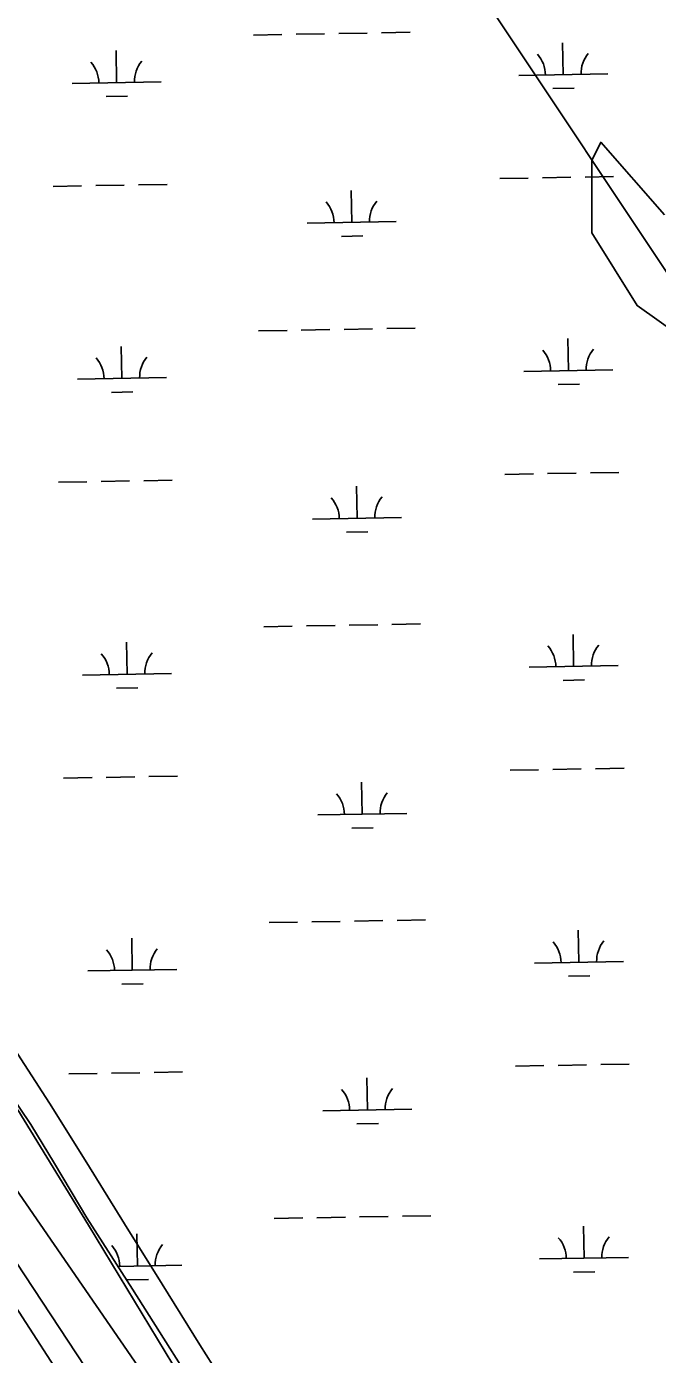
# Model space of a CAD drawing. Extents: x 3903937 to 3942190, y 260677 to 286651.
# Drawn here: x 3935201 to 3935910, y 267270 to 268763 of the extents above; entities that cross this region are included whole.
import ezdxf

# ---------------------------------------------------------------- set-up
doc = ezdxf.new("R2010")
doc.units = 0
for name, color, linetype in [('V-RIVR-EDGE', 7, 'Continuous'), ('V-RRAP-FSHR', 7, 'Continuous'), ('V-TOPO-DPTH', 7, 'Continuous'), ('V-TOPO-MINR', 7, 'Continuous'), ('V-TOPO-SHOR', 7, 'Continuous'), ('V-UTIL-LINE', 7, 'Continuous'), ('V-WETL-SWMP', 7, 'Continuous')]:
    doc.layers.add(name, color=color, linetype=linetype)

msp = doc.modelspace()

# ---------------------------------------------------------------- linework, layer by layer
at = {"layer": 'V-RIVR-EDGE'}
msp.add_lwpolyline([(3935191.2005464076, 267545.37225077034), (3935270.500506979, 267415.94013121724), (3935365.2958621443, 267259.1631976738)], dxfattribs=at)
at = {"layer": 'V-RRAP-FSHR'}
msp.add_lwpolyline([(3935182.6141478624, 267620.82994064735), (3935226.4597799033, 267552.89982858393), (3935268.466307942, 267485.7602445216), (3935310.796419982, 267417.19320445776), (3935353.124484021, 267349.31019639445), (3935395.4545960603, 267281.42718833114), (3935438.1308201, 267213.78994026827)], dxfattribs=at)
at = {"layer": 'V-TOPO-DPTH'}
msp.add_lwpolyline([(3935744.9422791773, 266500.9460319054), (3935743.6168814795, 266503.1390583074), (3935525.0102178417, 266861.93927547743), (3935518.680196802, 266872.2075069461), (3935512.2791152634, 266882.43072609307), (3935505.771442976, 266892.5864267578), (3935499.1927101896, 266902.69711510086), (3935140.570797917, 267447.59787135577), (3935078.5040350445, 267541.9269047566), (3935016.45133128, 267636.2651835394), (3934954.419716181, 267730.61733039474), (3934892.402160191, 267824.9787226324), (3934774.8462127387, 268003.8868446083), (3934771.627809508, 268008.80798887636), (3934768.423585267, 268013.73830472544), (3934765.2406295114, 268018.6823779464), (3934762.0718527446, 268023.6356227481), (3934714.5511544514, 268098.27081672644), (3934687.6708937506, 268140.57271777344), (3934660.8416066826, 268182.9068589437), (3934634.088780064, 268225.2893602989), (3934607.3869270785, 268267.70410177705), (3934164.462843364, 268972.68034986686)], dxfattribs=at)
at = {"layer": 'V-TOPO-MINR'}
for points in [[(3935705.69, 266676.15), (3935604.1650625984, 266843.84378448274), (3935582.5606994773, 266879.01840862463), (3935560.6588608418, 266914.00414468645), (3935538.310808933, 266948.7065486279), (3934893.4515603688, 267884.86899814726), (3934709.746278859, 268160.9789336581), (3934172.49, 269025.65)], [(3935367.977061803, 267046.8413178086), (3934768.877052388, 267973.1471142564), (3934759.817615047, 267987.1770713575), (3934750.7719389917, 268001.2158810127), (3934741.746904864, 268015.2679694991), (3934732.735632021, 268029.3289105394), (3934591.2611916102, 268250.4392015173), (3934511.5069492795, 268375.0516353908), (3934431.7312798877, 268499.65034646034), (3934351.9234699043, 268624.2284733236), (3934272.0942328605, 268748.7928773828), (3934123.139486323, 268981.15376112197)], [(3935744.9422791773, 266500.9460319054), (3935743.6168814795, 266503.1390583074), (3935525.0102178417, 266861.93927547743), (3935518.680196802, 266872.2075069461), (3935512.2791152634, 266882.43072609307), (3935505.771442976, 266892.5864267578), (3935499.1927101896, 266902.69711510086), (3935140.570797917, 267447.59787135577), (3935078.5040350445, 267541.9269047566), (3935016.45133128, 267636.2651835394), (3934954.419716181, 267730.61733039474), (3934892.402160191, 267824.9787226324), (3934774.8462127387, 268003.8868446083), (3934771.627809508, 268008.80798887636), (3934768.423585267, 268013.73830472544), (3934765.2406295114, 268018.6823779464), (3934762.0718527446, 268023.6356227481), (3934714.5511544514, 268098.27081672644), (3934687.6708937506, 268140.57271777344), (3934660.8416066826, 268182.9068589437), (3934634.088780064, 268225.2893602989), (3934607.3869270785, 268267.70410177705), (3934164.462843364, 268972.68034986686)]]:
    msp.add_lwpolyline(points, dxfattribs=at)
at = {"layer": 'V-TOPO-SHOR'}
msp.add_lwpolyline([(3935958.373292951, 268398.6541585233), (3935886.943152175, 268449.675687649), (3935835.92162305, 268531.3101342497), (3935835.92162305, 268612.9445808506), (3935846.1259288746, 268633.3531925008), (3935917.5560696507, 268551.7187458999)], dxfattribs=at)
at = {"layer": 'V-UTIL-LINE'}
msp.add_lwpolyline([(3921517.354570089, 284435.91489060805), (3929017.835, 277413.471), (3932265.611, 273984.103), (3936271.063, 267959.08400000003), (3937259.245182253, 266527.5992614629)], dxfattribs=at)
at = {"layer": 'V-WETL-SWMP'}
for p, q in [((3935599.704175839, 268756.394157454), (3935631.6992198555, 268756.9573256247)), ((3935455.726477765, 268753.8599006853), (3935487.7215217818, 268754.423068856)), ((3935503.71904379, 268754.7046529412), (3935535.714087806, 268755.2678211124)), ((3935551.711609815, 268755.5494051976), (3935583.7066538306, 268756.11257336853)), ((3935803.8816961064, 268709.2381754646), (3935803.248131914, 268745.232599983)), ((3935302.0514288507, 268700.40509389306), (3935301.4178646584, 268736.39951841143)), ((3935252.059172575, 268699.5251436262), (3935352.0436851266, 268701.2850441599)), ((3935753.889439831, 268708.3582251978), (3935853.8739523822, 268710.1181257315)), ((3935290.324857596, 268684.7652956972), (3935314.321140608, 268685.18767182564)), ((3935792.155124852, 268693.5983772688), (3935816.1514078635, 268694.02075339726)), ((3935732.5165535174, 268592.53214515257), (3935764.5115975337, 268593.09531332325)), ((3935780.509119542, 268593.376897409), (3935812.504163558, 268593.94006557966)), ((3935828.501685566, 268594.2216496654), (3935860.496729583, 268594.78481783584)), ((3935230.686286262, 268583.699063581), (3935262.681330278, 268584.2622317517)), ((3935278.6788522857, 268584.5438158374), (3935310.6738963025, 268585.1069840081)), ((3935326.67141831, 268585.38856809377), (3935358.666462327, 268585.9517362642)), ((3935566.2955492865, 268543.16917574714), (3935565.661985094, 268579.16360026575)), ((3935516.3032930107, 268542.2892254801), (3935616.287805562, 268544.04912601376)), ((3935554.5689780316, 268527.52937755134), (3935578.5652610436, 268527.95175367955)), ((3935461.5812268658, 268421.23642355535), (3935493.5762708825, 268421.79959172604)), ((3935509.5737928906, 268422.0811758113), (3935541.5688369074, 268422.64434398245)), ((3935557.5663589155, 268422.9259280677), (3935589.561402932, 268423.4890962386)), ((3935605.5589249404, 268423.77068032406), (3935637.553968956, 268424.33384849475)), ((3935307.906177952, 268367.7816167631), (3935307.2726137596, 268403.77604128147)), ((3935809.7364452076, 268376.6146983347), (3935809.1028810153, 268412.609122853)), ((3935759.7441889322, 268375.73474806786), (3935859.7287014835, 268377.4946486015)), ((3935257.913921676, 268366.9016664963), (3935357.8984342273, 268368.66156702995)), ((3935798.0098739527, 268360.97490013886), (3935822.0061569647, 268361.3972762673)), ((3935296.179606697, 268352.1418185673), (3935320.175889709, 268352.56419469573)), ((3935236.5410353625, 268251.0755864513), (3935268.5360793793, 268251.63875462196)), ((3935284.533601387, 268251.9203387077), (3935316.5286454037, 268252.4835068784)), ((3935332.526167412, 268252.7650909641), (3935364.5212114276, 268253.32825913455)), ((3935738.371302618, 268259.9086680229), (3935770.366346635, 268260.4718361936)), ((3935786.363868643, 268260.75342027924), (3935818.3589126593, 268261.31658844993)), ((3935834.3564346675, 268261.59817253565), (3935866.3514786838, 268262.1613407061)), ((3935572.1502983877, 268210.54569861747), (3935571.5167341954, 268246.5401231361)), ((3935522.1580421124, 268209.6657483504), (3935622.142554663, 268211.4256488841)), ((3935560.423727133, 268194.9059004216), (3935584.420010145, 268195.3282765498)), ((3935467.4359759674, 268088.6129464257), (3935499.4310199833, 268089.17611459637)), ((3935515.4285419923, 268089.4576986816), (3935547.423586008, 268090.0208668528)), ((3935563.4211080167, 268090.302450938), (3935595.416152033, 268090.8656191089)), ((3935611.4136740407, 268091.1472031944), (3935643.408718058, 268091.7103713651)), ((3935313.7609270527, 268035.1581396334), (3935313.127362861, 268071.1525641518)), ((3935815.5911943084, 268043.991221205), (3935814.9576301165, 268079.98564572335)), ((3935765.598938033, 268043.1112709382), (3935865.5834505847, 268044.87117147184)), ((3935263.7686707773, 268034.27818936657), (3935363.7531833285, 268036.0380899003)), ((3935803.8646230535, 268028.3514230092), (3935827.860906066, 268028.7737991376)), ((3935302.034355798, 268019.51834143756), (3935326.0306388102, 268019.940717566)), ((3935744.2260517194, 267927.28519089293), (3935776.2210957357, 267927.8483590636)), ((3935792.2186177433, 267928.12994314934), (3935824.2136617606, 267928.69311132)), ((3935840.211183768, 267928.97469540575), (3935872.2062277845, 267929.5378635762)), ((3935242.3957844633, 267918.45210932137), (3935274.39082848, 267919.01527749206)), ((3935290.3883504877, 267919.2968615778), (3935322.3833945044, 267919.86002974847)), ((3935338.3809165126, 267920.14161383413), (3935370.375960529, 267920.7047820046)), ((3935578.0050474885, 267877.9222214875), (3935577.3714832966, 267913.9166460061)), ((3935528.012791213, 267877.0422712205), (3935627.9973037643, 267878.8021717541)), ((3935566.2784762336, 267862.2824232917), (3935590.274759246, 267862.7047994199)), ((3935521.283291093, 267756.83422155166), (3935553.2783351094, 267757.3973897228)), ((3935569.275857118, 267757.67897380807), (3935601.270901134, 267758.242141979)), ((3935617.268423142, 267758.5237260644), (3935649.263467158, 267759.08689423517)), ((3935473.290725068, 267755.9894692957), (3935505.2857690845, 267756.55263746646)), ((3935821.4459434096, 267711.3677440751), (3935820.8123792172, 267747.3621685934)), ((3935319.615676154, 267702.53466250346), (3935318.9821119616, 267738.52908702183)), ((3935771.4536871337, 267710.4877938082), (3935871.438199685, 267712.24769434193)), ((3935269.623419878, 267701.65471223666), (3935369.6079324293, 267703.4146127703)), ((3935307.889104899, 267686.89486430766), (3935331.885387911, 267687.3172404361)), ((3935809.7193721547, 267695.7279458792), (3935833.7156551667, 267696.15032200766)), ((3935750.0808008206, 267594.661713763), (3935782.075844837, 267595.2248819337)), ((3935798.0733668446, 267595.5064660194), (3935830.0684108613, 267596.06963419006)), ((3935846.065932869, 267596.3512182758), (3935878.0609768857, 267596.91438644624)), ((3935248.2505335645, 267585.8286321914), (3935280.245577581, 267586.3918003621)), ((3935296.243099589, 267586.6733844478), (3935328.238143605, 267587.2365526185)), ((3935344.2356656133, 267587.5181367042), (3935376.23070963, 267588.0813048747)), ((3935583.8597965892, 267545.2987443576), (3935583.2262323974, 267581.2931688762)), ((3935533.867540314, 267544.4187940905), (3935633.852052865, 267546.17869462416)), ((3935572.133225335, 267529.65894616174), (3935596.129508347, 267530.08132228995)), ((3935479.145474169, 267423.3659921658), (3935511.1405181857, 267423.9291603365)), ((3935527.138040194, 267424.21074442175), (3935559.1330842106, 267424.7739125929)), ((3935575.1306062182, 267425.0554966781), (3935607.125650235, 267425.618664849)), ((3935623.123172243, 267425.9002489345), (3935655.118216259, 267426.4634171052)), ((3935827.300692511, 267378.7442669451), (3935826.6671283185, 267414.7386914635)), ((3935325.470425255, 267369.91118537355), (3935324.836861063, 267405.9056098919)), ((3935303.5241373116, 267369.52489270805), (3935375.4626815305, 267370.7911356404)), ((3935777.308436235, 267377.8643166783), (3935877.292948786, 267379.62421721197)), ((3935313.7438540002, 267354.2713871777), (3935337.740137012, 267354.69376330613)), ((3935815.574121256, 267363.1044687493), (3935839.570404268, 267363.52684487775))]:
    msp.add_line(p, q, dxfattribs=at)
msp.add_lwpolyline([(3935380.5300000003, 267248.105), (3935320.0100000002, 267343.836), (3935268.6, 267423.945), (3935232.139, 267485.07), (3935205.605, 267529.085), (3935142.5130000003, 267622.017)], dxfattribs=at)
for centre, radius, start, end in [((3935748.6389596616, 268708.7406843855), 35.24628790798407, 0.23658072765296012, 41.78023906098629), ((3935859.107720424, 268710.6851258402), 35.24628790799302, 140.23657772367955, 181.78023605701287), ((3935246.808692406, 268699.90760281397), 35.24628790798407, 0.23658072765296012, 41.78023906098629), ((3935357.277453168, 268701.8520442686), 35.24628790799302, 140.23657772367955, 181.78023605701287), ((3935511.0528128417, 268542.6716846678), 35.24628790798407, 0.23658072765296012, 41.78023906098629), ((3935621.5215736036, 268544.6161261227), 35.24628790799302, 140.23657772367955, 181.78023605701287), ((3935754.493708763, 268376.1172072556), 35.24628790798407, 0.23658072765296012, 41.78023906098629), ((3935864.9624695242, 268378.0616487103), 35.24628790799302, 140.23657772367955, 181.78023605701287), ((3935252.663441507, 268367.284125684), 35.24628790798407, 0.23658072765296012, 41.78023906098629), ((3935363.1322022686, 268369.22856713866), 35.24628790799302, 140.23657772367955, 181.78023605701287), ((3935627.3763227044, 268211.99264899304), 35.24628790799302, 140.23657772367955, 181.78023605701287), ((3935516.907561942, 268210.04820753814), 35.24628790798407, 0.23658072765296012, 41.78023906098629), ((3935258.518190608, 268034.66064855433), 35.24628790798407, 0.23658072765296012, 41.78023906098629), ((3935368.9869513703, 268036.605090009), 35.24628790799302, 140.23657772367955, 181.78023605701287), ((3935760.348457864, 268043.4937301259), 35.24628790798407, 0.23658072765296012, 41.78023906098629), ((3935870.817218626, 268045.43817158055), 35.24628790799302, 140.23657772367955, 181.78023605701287), ((3935522.762311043, 267877.4247304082), 35.24628790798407, 0.23658072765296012, 41.78023906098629), ((3935633.2310718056, 267879.3691718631), 35.24628790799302, 140.23657772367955, 181.78023605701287), ((3935766.203206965, 267710.870252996), 35.24628790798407, 0.23658072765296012, 41.78023906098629), ((3935876.6719677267, 267712.81469445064), 35.24628790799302, 140.23657772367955, 181.78023605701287), ((3935264.3729397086, 267702.03717142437), 35.24628790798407, 0.23658072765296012, 41.78023906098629), ((3935374.841700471, 267703.981612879), 35.24628790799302, 140.23657772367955, 181.78023605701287), ((3935528.6170601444, 267544.8012532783), 35.24628790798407, 0.23658072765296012, 41.78023906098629), ((3935639.085820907, 267546.74569473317), 35.24628790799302, 140.23657772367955, 181.78023605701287), ((3935772.0579560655, 267378.246775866), 35.24628790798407, 0.23658072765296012, 41.78023906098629), ((3935882.5267168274, 267380.1912173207), 35.24628790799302, 140.23657772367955, 181.78023605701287), ((3935270.22768881, 267369.41369429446), 35.24628790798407, 0.23658072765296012, 41.78023906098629), ((3935380.6964495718, 267371.3581357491), 35.24628790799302, 140.23657772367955, 181.78023605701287)]:
    msp.add_arc(centre, radius, start, end, dxfattribs=at)

doc.saveas('drawing.dxf')
